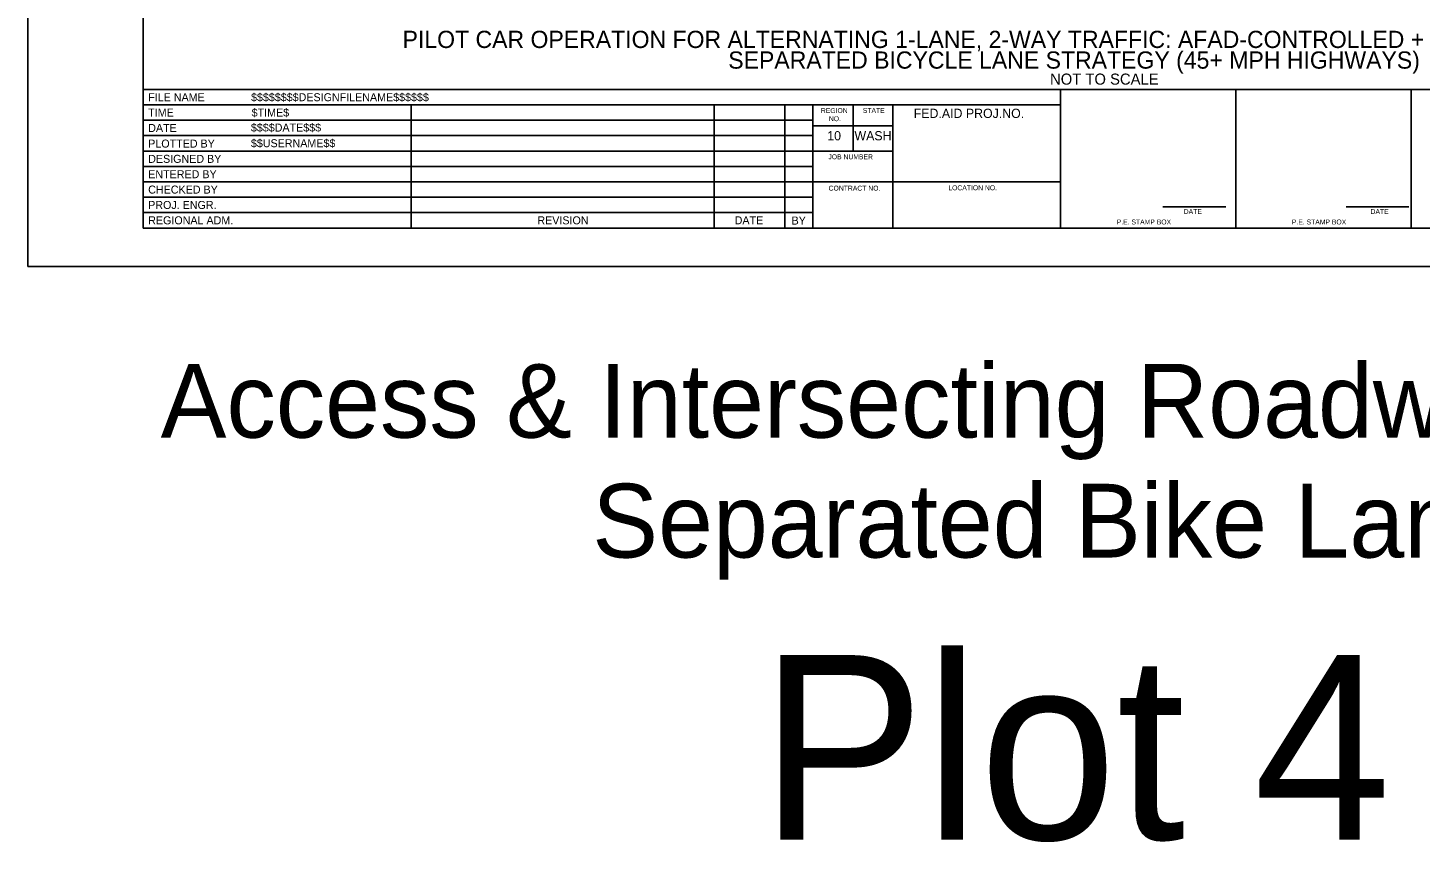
# Model space of a CAD drawing. Extents: x 99999.1 to 100095.7, y 99995 to 100010.7.
# Drawn here: x 100059.06 to 100070.38, y 99995.01 to 100001.63 of the extents above; entities that cross this region are included whole.
import ezdxf

# ---------------------------------------------------------------- set-up
doc = ezdxf.new("R2010")
doc.units = 0
for name, color, linetype in [('SH_DE_DetailHeading1Text', 7, 'Continuous'), ('SH_GI_PlotLimits', 7, 'Continuous'), ('SH_GI_SheetBorder', 7, 'Continuous'), ('SH_GI_SheetLocationText', 7, 'Continuous'), ('SH_GI_SheetTextInCells', 7, 'Continuous'), ('SH_GI_TitleBlockText', 7, 'Continuous')]:
    doc.layers.add(name, color=color, linetype=linetype)

msp = doc.modelspace()

# ---------------------------------------------------------------- linework, layer by layer
at = {"layer": 'SH_GI_PlotLimits'}
msp.add_lwpolyline([(100059.062, 99999.687), (100076.062, 99999.687), (100076.062, 100010.687), (100059.062, 100010.687)], close=True, dxfattribs=at)
at = {"layer": 'SH_GI_SheetBorder'}
for p, q in [((100060, 100010.375), (100060, 100000)), ((100060, 100001.126), (100075.75, 100001.126)), ((100067.457, 100000), (100067.457, 100001.126)), ((100068.883, 100000), (100068.883, 100001.126)), ((100070.309, 100001.126), (100070.309, 100000)), ((100060, 100001.001), (100067.457, 100001.001)), ((100062.179, 100001.001), (100062.179, 100000)), ((100064.641, 100001.001), (100064.641, 100000)), ((100065.216, 100001.001), (100065.216, 100000)), ((100065.445, 100001.001), (100065.445, 100000)), ((100065.772, 100000.625), (100065.772, 100001.001)), ((100066.096, 100000), (100066.096, 100001.001)), ((100060, 100000.876), (100062.182, 100000.876)), ((100062.182, 100000.876), (100065.447, 100000.876)), ((100060, 100000.751), (100062.182, 100000.751)), ((100062.182, 100000.751), (100065.447, 100000.751)), ((100066.096, 100000.831), (100065.447, 100000.831)), ((100060, 100000.625), (100065.447, 100000.625)), ((100066.096, 100000.625), (100065.447, 100000.625)), ((100060, 100000.5), (100065.447, 100000.5)), ((100060, 100000.375), (100065.447, 100000.375)), ((100067.457, 100000.375), (100065.447, 100000.375)), ((100060, 100000.25), (100065.447, 100000.25)), ((100060, 100000.125), (100065.447, 100000.125)), ((100068.29, 100000.173), (100068.802, 100000.173)), ((100069.78, 100000.173), (100070.291, 100000.173)), ((100060, 100000), (100075.75, 100000))]:
    msp.add_line(p, q, dxfattribs=at)

# ---------------------------------------------------------------- texts
at = {"layer": 'SH_DE_DetailHeading1Text'}
for s, height, p in [('PILOT CAR OPERATION FOR ALTERNATING 1-LANE, 2-WAY TRAFFIC: AFAD-CONTROLLED + TEMP. RUMBLE STRIPS', 0.14, (100062.109, 100001.464)), ('SEPARATED BICYCLE LANE STRATEGY (45+ MPH HIGHWAYS)', 0.14, (100064.757, 100001.296)), ('NOT TO SCALE', 0.09, (100067.373, 100001.166))]:
    msp.add_text(s, height=height, rotation=360, dxfattribs=at).set_placement(p)
at = {"layer": 'SH_GI_SheetLocationText'}
for s, height, p in [('Access & Intersecting Roadway Details', 0.6, (100060.142, 99998.295)), ('Separated Bike Lane', 0.6, (100063.651, 99997.32)), ('Plot 4', 1.5, (100065.015, 99995.027))]:
    msp.add_text(s, height=height, dxfattribs=at).set_placement(p)
at = {"layer": 'SH_GI_SheetTextInCells'}
for s, height, p in [('FILE NAME', 0.0651, (100060.041, 100001.031)), ('REGION', 0.04, (100065.51, 100000.935)), ('STATE', 0.04, (100065.851, 100000.936)), ('TIME', 0.0651, (100060.041, 100000.906)), ('NO.', 0.04, (100065.575, 100000.869)), ('FED.AID PROJ.NO.', 0.07506, (100066.265, 100000.895)), ('DATE', 0.0651, (100060.041, 100000.781)), ('10', 0.0751, (100065.562, 100000.713)), ('WASH', 0.0751, (100065.783, 100000.713)), ('PLOTTED BY', 0.0651, (100060.041, 100000.654)), ('DESIGNED BY', 0.06505, (100060.041, 100000.53)), ('JOB NUMBER', 0.04, (100065.571, 100000.559)), ('ENTERED BY', 0.0651, (100060.041, 100000.405)), ('CHECKED BY', 0.0651, (100060.041, 100000.28)), ('CONTRACT NO.', 0.04003, (100065.573, 100000.304)), ('LOCATION NO.', 0.04003, (100066.546, 100000.307)), ('PROJ. ENGR.', 0.06505, (100060.041, 100000.155)), ('REGIONAL ADM.', 0.06505, (100060.041, 100000.03)), ('REVISION', 0.0651, (100063.205, 100000.03)), ('DATE', 0.0651, (100064.809, 100000.03)), ('BY', 0.0651, (100065.272, 100000.028)), ('P.E. STAMP BOX', 0.04003, (100067.915, 100000.029)), ('DATE', 0.04, (100068.46, 100000.114)), ('P.E. STAMP BOX', 0.04003, (100069.339, 100000.029)), ('DATE', 0.04, (100069.979, 100000.114))]:
    msp.add_text(s, height=height, dxfattribs=at).set_placement(p)
at = {"layer": 'SH_GI_TitleBlockText'}
for s, height, p in [('$$$$$$$$DESIGNFILENAME$$$$$$', 0.06505, (100060.877, 100001.031)), ('$TIME$', 0.0651, (100060.882, 100000.906)), ('$$$$DATE$$$', 0.06505, (100060.876, 100000.784)), ('$$USERNAME$$', 0.06505, (100060.876, 100000.657))]:
    msp.add_text(s, height=height, dxfattribs=at).set_placement(p)

doc.saveas('drawing.dxf')
